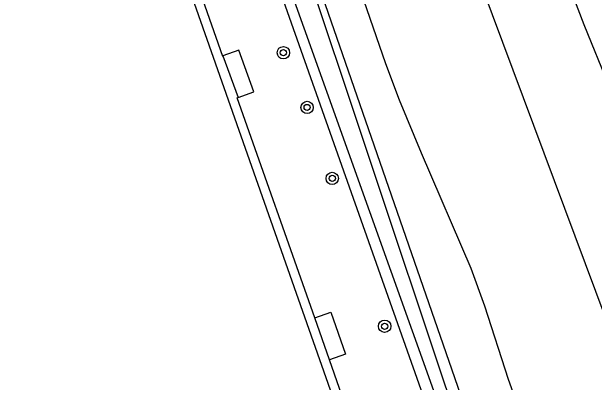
# Model space of a CAD drawing. Extents: x 135990 to 139000, y 393500 to 396000.
# Drawn here: x 136068.8 to 136106.61, y 395904.71 to 395928.73 of the extents above; entities that cross this region are included whole.
import ezdxf

# ---------------------------------------------------------------- set-up
doc = ezdxf.new("R2010")
doc.units = 0
for name, color, linetype in [('gg-afsc-hekwerk', 7, 'Continuous'), ('gg-bbg-overig bouwwerk', 7, 'Continuous'), ('gg-knt-BGT kruinlijn', 7, 'Continuous'), ('gg-knt-verharding', 7, 'Continuous'), ('gg-kntw-bovenkant insteek waterloop', 7, 'Continuous'), ('gg-kntw-waterlijn', 7, 'Continuous'), ('gt-symb-boom', 7, 'Continuous'), ('gx-grn-maaiveld', 7, 'Continuous')]:
    doc.layers.add(name, color=color, linetype=linetype)

# ---------------------------------------------------------------- blocks, each defined once
blk = doc.blocks.new('gt0-BOOM')
at = {"layer": 'gt-symb-boom'}
for radius in [0.4, 0.2]:
    blk.add_circle((0, 0), radius, dxfattribs=at)

msp = doc.modelspace()

# ---------------------------------------------------------------- linework, layer by layer
at = {"layer": 'gg-afsc-hekwerk'}
for points in [[(136013.297, 395944.096), (136069.189, 395963.707), (136073.735, 395950.784), (136073.804, 395950.808), (136075.049, 395947.25), (136074.985, 395947.228), (136077.216, 395940.886), (136078.717, 395941.38), (136080.519, 395936.204), (136079.048, 395935.657), (136082.477, 395925.857), (136082.504, 395925.866)], [(136076.591, 395957.119), (136076.633, 395957.112), (136095.22, 395904.613), (136111.438, 395858.672)], [(136076.591, 395957.119), (136076.633, 395957.112), (136095.22, 395904.613), (136111.438, 395858.672)], [(136088.471, 395908.896), (136083.443, 395923.144), (136083.49, 395923.161)], [(136102.191, 395869.835), (136097.67, 395882.689), (136097.751, 395882.718), (136096.501, 395886.306), (136096.409, 395886.274), (136094.164, 395892.656), (136095.664, 395893.183), (136093.819, 395898.438), (136092.335, 395897.857), (136089.429, 395906.172)]]:
    msp.add_lwpolyline(points, dxfattribs=at)
at = {"layer": 'gg-bbg-overig bouwwerk'}
for p, q in [((136082.504, 395925.866), (136083.49, 395923.161)), ((136089.429, 395906.172), (136088.471, 395908.896))]:
    msp.add_line(p, q, dxfattribs=at)
for points in [[(136083.49, 395923.161), (136084.523, 395923.538), (136083.537, 395926.243), (136082.504, 395925.866)], [(136088.471, 395908.896), (136089.509, 395909.261), (136090.467, 395906.537), (136089.429, 395906.172)]]:
    msp.add_lwpolyline(points, dxfattribs=at)
at = {"layer": 'gg-knt-BGT kruinlijn'}
for p, q in [((136101.464, 395939.378), (136105.941, 395927.896)), ((136105.941, 395927.896), (136111.997, 395912.902))]:
    msp.add_line(p, q, dxfattribs=at)
msp.add_lwpolyline([(136077.204, 395967.547), (136077.882, 395966.714), (136078.415, 395965.847), (136078.855, 395964.952), (136079.226, 395964.032), (136079.913, 395961.893), (136080.923, 395958.328), (136081.535, 395956.425), (136082.106, 395954.854), (136083.962, 395950.162), (136085.569, 395945.427), (136086.242, 395943.573), (136090.304, 395933.157), (136091.433, 395930.09), (136093.067, 395925.364), (136093.957, 395923.013), (136095.371, 395919.582), (136098.589, 395912.101), (136099.492, 395909.663), (136101.02, 395904.901), (136101.725, 395902.928)], dxfattribs=at)
at = {"layer": 'gg-knt-verharding'}
msp.add_lwpolyline([(136046.773, 395850.912), (136101.471, 395870.164), (136068.815, 395962.949), (136014.049, 395943.734), (136046.773, 395850.912)], dxfattribs=at)
at = {"layer": 'gg-kntw-bovenkant insteek waterloop'}
msp.add_lwpolyline([(136114.344, 395859.824), (136100.745, 395895.836), (136087.665, 395933.499), (136076.623, 395963.97), (136074.337, 395963.35)], dxfattribs=at)
at = {"layer": 'gg-kntw-waterlijn'}
msp.add_lwpolyline([(136113.492, 395859.486), (136096.948, 395904.455), (136087.39, 395933.074), (136076.227, 395962.85), (136075.297, 395962.501), (136103.1, 395884.834), (136112.551, 395859.113)], dxfattribs=at)
at = {"layer": 'gx-grn-maaiveld'}
msp.add_lwpolyline([(136164.711, 395751.666), (136162.661, 395758.829), (136160.097, 395769.164), (136157.652, 395776.684), (136154.592, 395786.426), (136136.857, 395832.005), (136109.394, 395903.412), (136089.873, 395955.63), (136086.811, 395965.15), (136083.551, 395969.67)], dxfattribs=at)

# ---------------------------------------------------------------- block references
at = {"layer": 'gt-symb-boom'}
for p in [(136086.432, 395926.072), (136087.974, 395922.522), (136089.606, 395917.925), (136093.006, 395908.34)]:
    msp.add_blockref('gt0-BOOM', p, dxfattribs=at)

doc.saveas('drawing.dxf')
